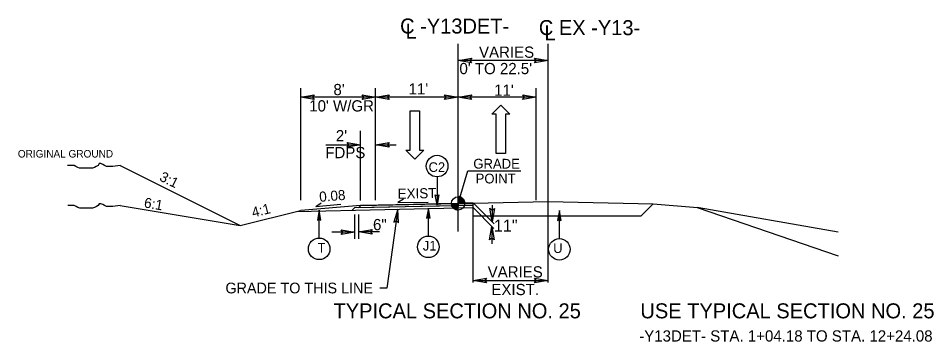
# Model space of a CAD drawing. Extents: x 18938 to 19565, y 6931 to 7973.
# Drawn here: x 19389 to 19511.1, y 7100.3 to 7143.4 of the extents above; entities that cross this region are included whole.
import ezdxf

# ---------------------------------------------------------------- set-up
doc = ezdxf.new("R2010")
doc.units = 0
for name, color, linetype in [('Old_Level_11', 7, 'Continuous'), ('Old_Level_2', 7, 'Continuous'), ('Old_Level_20', 7, 'Continuous'), ('Old_Level_3', 7, 'Continuous'), ('Prop Pavement Schedule Description CELL', 7, 'Continuous'), ('Prop Shade Light', 7, 'Continuous'), ('Prop Terminator CELL', 7, 'Continuous'), ('Sheet Data Field CELL', 7, 'Continuous'), ('Typical Detail Wedge1 CELL', 7, 'Continuous'), ('Typical Detail Wedge2 CELL', 7, 'Continuous'), ('Typical Detail Wedge3 CELL', 7, 'Continuous'), ('Typical Hinge Slope Arterial CELL', 7, 'Continuous'), ('Typical Terminator CELL', 7, 'Continuous'), ('Typical Text General CELL', 7, 'Continuous'), ('Typical Text Grade Point CELL', 7, 'Continuous'), ('Typical Text Label CELL', 7, 'Continuous')]:
    doc.layers.add(name, color=color, linetype=linetype)

msp = doc.modelspace()

# ---------------------------------------------------------------- linework, layer by layer
at = {"layer": 'Old_Level_3'}
for p, q in [((19459.68, 7137.82), (19447.68, 7137.82)), ((19426.68, 7119.16), (19426.68, 7134.14)), ((19436.68, 7119.16), (19436.68, 7134.14)), ((19458.1, 7119.16), (19458.1, 7134.14)), ((19458.1, 7132.91), (19426.68, 7132.91)), ((19434.68, 7119.13), (19434.68, 7128.45)), ((19430.05, 7126.57), (19434.68, 7126.57)), ((19436.68, 7126.57), (19439.42, 7126.57)), ((19447.68, 7118.74), (19448.98, 7123.08)), ((19448.98, 7123.08), (19456.05, 7123.08)), ((19449.68, 7118.78), (19459.68, 7119)), ((19449.68, 7117.06), (19449.68, 7118.2)), ((19449.68, 7118.2), (19452.46, 7115.41)), ((19449.72, 7118.8), (19452.51, 7116.01)), ((19452.24, 7118.53), (19452.24, 7116.28)), ((19459.68, 7119), (19473.68, 7118.7)), ((19473.68, 7118.7), (19472.04, 7117.06)), ((19473.68, 7118.7), (19479.62, 7118.22)), ((19498.38, 7114.9), (19479.59, 7118.22)), ((19479.59, 7118.22), (19498.38, 7111.77)), ((19433.9, 7114.01), (19433.9, 7117.28)), ((19434.42, 7114.01), (19434.42, 7117.28)), ((19439.66, 7117.98), (19438.17, 7107.42)), ((19472.04, 7117.06), (19449.68, 7117.06)), ((19449.68, 7108.19), (19449.68, 7117.06)), ((19459.68, 7108.19), (19459.68, 7117.06)), ((19452.19, 7115.68), (19452.19, 7113.34)), ((19433.9, 7114.92), (19430.82, 7114.92)), ((19437.19, 7114.95), (19434.42, 7114.95)), ((19449.68, 7108.47), (19459.68, 7108.47)), ((19438.17, 7107.42), (19437.22, 7107.42))]:
    msp.add_line(p, q, dxfattribs=at)
at = {"layer": 'Prop Pavement Schedule Description CELL'}
for p, q in [((19426.14, 7117.68), (19449.68, 7118.2)), ((19434.68, 7118.46), (19426.68, 7117.82)), ((19432.04, 7118.58), (19428.68, 7118.31)), ((19433.9, 7118.19), (19433.56, 7117.85)), ((19433.9, 7118.19), (19449.68, 7118.53)), ((19434.68, 7118.46), (19434.42, 7118.2)), ((19434.68, 7118.46), (19449.68, 7118.78)), ((19439.65, 7118.85), (19443.7, 7118.93))]:
    msp.add_line(p, q, dxfattribs=at)
at = {"layer": 'Prop Shade Light'}
for p, q in [((19402.61, 7123.8), (19418.62, 7115.8)), ((19402.62, 7118.47), (19418.61, 7115.8)), ((19449.68, 7118.2), (19449.68, 7118.78)), ((19418.62, 7115.8), (19426.67, 7117.81))]:
    msp.add_line(p, q, dxfattribs=at)
for points in [[(19402.61, 7123.8), (19401.63, 7123.68), (19401.38, 7123.68), (19401.01, 7123.68), (19400.76, 7123.68), (19400.52, 7123.8), (19400.27, 7123.92), (19400.03, 7124.05), (19399.78, 7124.05), (19399.66, 7123.8), (19399.41, 7123.68), (19399.16, 7123.55), (19398.92, 7123.43), (19398.67, 7123.43), (19398.42, 7123.43), (19398.18, 7123.43), (19397.93, 7123.43), (19397.68, 7123.43), (19397.44, 7123.43), (19397.19, 7123.43), (19396.95, 7123.55), (19396.7, 7123.68), (19396.45, 7123.8), (19396.08, 7123.8), (19395.84, 7123.8), (19395.59, 7123.8)], [(19402.62, 7118.47), (19401.63, 7118.34), (19401.39, 7118.34), (19401.02, 7118.34), (19400.77, 7118.34), (19400.52, 7118.47), (19400.28, 7118.59), (19400.03, 7118.71), (19399.79, 7118.71), (19399.66, 7118.47), (19399.42, 7118.34), (19399.17, 7118.22), (19398.92, 7118.1), (19398.68, 7118.1), (19398.43, 7118.1), (19398.18, 7118.1), (19397.94, 7118.1), (19397.69, 7118.1), (19397.44, 7118.1), (19397.2, 7118.1), (19396.95, 7118.22), (19396.71, 7118.34), (19396.46, 7118.47), (19396.09, 7118.47), (19395.84, 7118.47), (19395.6, 7118.47)]]:
    msp.add_lwpolyline(points, dxfattribs=at)
at = {"layer": 'Sheet Data Field CELL'}
for points in [[(19449.48, 7137.51), (19447.68, 7137.82), (19449.49, 7138.14), (19449.26, 7137.82)], [(19457.88, 7138.13), (19459.68, 7137.82), (19457.87, 7137.5), (19458.1, 7137.82)], [(19428.48, 7132.6), (19426.68, 7132.91), (19428.49, 7133.23), (19428.26, 7132.91)], [(19434.88, 7133.22), (19436.68, 7132.91), (19434.87, 7132.59), (19435.1, 7132.91)], [(19438.48, 7132.6), (19436.68, 7132.91), (19438.49, 7133.23), (19438.26, 7132.91)], [(19445.88, 7133.22), (19447.68, 7132.91), (19445.87, 7132.59), (19446.1, 7132.91)], [(19449.48, 7132.6), (19447.68, 7132.91), (19449.49, 7133.23), (19449.26, 7132.91)], [(19456.3, 7133.22), (19458.1, 7132.91), (19456.29, 7132.59), (19456.52, 7132.91)], [(19432.88, 7126.88), (19434.68, 7126.57), (19432.87, 7126.25), (19433.1, 7126.57)], [(19438.48, 7126.26), (19436.68, 7126.57), (19438.49, 7126.89), (19438.26, 7126.57)], [(19452.55, 7118.08), (19452.24, 7116.28), (19451.92, 7118.09), (19452.24, 7117.86)], [(19439.71, 7116.15), (19439.66, 7117.98), (19439.09, 7116.23), (19439.44, 7116.41)], [(19451.88, 7113.88), (19452.19, 7115.68), (19452.51, 7113.87), (19452.19, 7114.1)], [(19432.1, 7115.23), (19433.9, 7114.92), (19432.09, 7114.6), (19432.32, 7114.92)], [(19436.22, 7114.64), (19434.42, 7114.95), (19436.23, 7115.27), (19436, 7114.95)], [(19451.48, 7108.16), (19449.68, 7108.47), (19451.49, 7108.79), (19451.26, 7108.47)], [(19457.88, 7108.78), (19459.68, 7108.47), (19457.87, 7108.15), (19458.1, 7108.47)]]:
    msp.add_lwpolyline(points, close=True, dxfattribs=at)
at = {"layer": 'Typical Detail Wedge1 CELL'}
for p, q in [((19447.68, 7118.74), (19447.69, 7119.63)), ((19446.78, 7118.76), (19447.68, 7118.74)), ((19447.66, 7117.84), (19447.68, 7118.74)), ((19447.68, 7118.74), (19447.66, 7117.84)), ((19448.57, 7118.72), (19447.68, 7118.74))]:
    msp.add_line(p, q, dxfattribs=at)
for points in [[(19447.7, 7119.63), (19447.7, 7119.63), (19447.68, 7118.74)], [(19447.72, 7119.63), (19447.7, 7118.74)], [(19447.74, 7119.63), (19447.72, 7118.74)], [(19447.76, 7119.63), (19447.74, 7118.74)], [(19447.77, 7119.63), (19447.76, 7118.74)], [(19447.79, 7119.63), (19447.77, 7118.74)], [(19447.81, 7119.62), (19447.79, 7118.74)], [(19447.83, 7119.62), (19447.81, 7118.74)], [(19447.85, 7119.62), (19447.83, 7118.74)], [(19447.86, 7119.61), (19447.85, 7118.74)], [(19447.88, 7119.61), (19447.86, 7118.74)], [(19447.9, 7119.61), (19447.88, 7118.73)], [(19447.92, 7119.6), (19447.9, 7118.73)], [(19447.93, 7119.6), (19447.92, 7118.73)], [(19447.95, 7119.59), (19447.94, 7118.73)], [(19447.97, 7119.58), (19447.95, 7118.73)], [(19447.99, 7119.58), (19447.97, 7118.73)], [(19448.01, 7119.57), (19447.99, 7118.73)], [(19448.02, 7119.56), (19448.01, 7118.73)], [(19448.04, 7119.56), (19448.02, 7118.73)], [(19448.06, 7119.55), (19448.04, 7118.73)], [(19448.08, 7119.54), (19448.06, 7118.73)], [(19448.09, 7119.53), (19448.08, 7118.73)], [(19448.11, 7119.52), (19448.1, 7118.73)], [(19448.13, 7119.51), (19448.11, 7118.73)], [(19448.15, 7119.5), (19448.13, 7118.73)], [(19448.17, 7119.49), (19448.15, 7118.73)], [(19448.18, 7119.48), (19448.17, 7118.73)], [(19448.2, 7119.46), (19448.19, 7118.73)], [(19448.22, 7119.45), (19448.2, 7118.73)], [(19448.24, 7119.44), (19448.22, 7118.73)], [(19448.25, 7119.42), (19448.24, 7118.73)], [(19448.27, 7119.41), (19448.26, 7118.73)], [(19448.29, 7119.39), (19448.28, 7118.73)], [(19448.31, 7119.37), (19448.29, 7118.73)], [(19448.32, 7119.36), (19448.31, 7118.73)], [(19448.34, 7119.34), (19448.33, 7118.73)], [(19448.36, 7119.32), (19448.35, 7118.73)], [(19446.79, 7118.76), (19446.78, 7118.66)], [(19446.8, 7118.76), (19446.8, 7118.55)], [(19446.82, 7118.76), (19446.82, 7118.49)], [(19446.84, 7118.76), (19446.83, 7118.44)], [(19446.86, 7118.76), (19446.85, 7118.39)], [(19446.87, 7118.75), (19446.87, 7118.36)], [(19446.89, 7118.75), (19446.88, 7118.32)], [(19446.91, 7118.75), (19446.9, 7118.29)], [(19446.93, 7118.75), (19446.92, 7118.26)], [(19446.95, 7118.75), (19446.94, 7118.23)], [(19446.96, 7118.75), (19446.95, 7118.21)], [(19446.98, 7118.75), (19446.97, 7118.19)], [(19447, 7118.75), (19446.99, 7118.17)], [(19447.02, 7118.75), (19447.01, 7118.15)], [(19447.04, 7118.75), (19447.02, 7118.13)], [(19447.05, 7118.75), (19447.04, 7118.11)], [(19447.07, 7118.75), (19447.06, 7118.09)], [(19447.09, 7118.75), (19447.08, 7118.07)], [(19447.11, 7118.75), (19447.09, 7118.06)], [(19447.13, 7118.75), (19447.11, 7118.04)], [(19447.14, 7118.75), (19447.13, 7118.03)], [(19447.16, 7118.75), (19447.15, 7118.02)], [(19447.18, 7118.75), (19447.16, 7118)], [(19447.2, 7118.75), (19447.18, 7117.99)], [(19447.22, 7118.75), (19447.2, 7117.98)], [(19447.23, 7118.75), (19447.22, 7117.97)], [(19447.25, 7118.75), (19447.24, 7117.96)], [(19447.27, 7118.75), (19447.25, 7117.95)], [(19447.29, 7118.75), (19447.27, 7117.94)], [(19447.3, 7118.75), (19447.29, 7117.93)], [(19447.32, 7118.75), (19447.31, 7117.92)], [(19447.34, 7118.75), (19447.32, 7117.92)], [(19447.36, 7118.75), (19447.34, 7117.91)], [(19447.38, 7118.74), (19447.36, 7117.9)], [(19447.39, 7118.74), (19447.38, 7117.9)], [(19447.41, 7118.74), (19447.39, 7117.89)], [(19447.43, 7118.74), (19447.41, 7117.88)], [(19447.45, 7118.74), (19447.43, 7117.88)], [(19447.47, 7118.74), (19447.45, 7117.87)], [(19447.48, 7118.74), (19447.47, 7117.87)], [(19447.5, 7118.74), (19447.48, 7117.87)], [(19447.52, 7118.74), (19447.5, 7117.86)], [(19447.54, 7118.74), (19447.52, 7117.86)], [(19447.56, 7118.74), (19447.54, 7117.85)], [(19447.57, 7118.74), (19447.56, 7117.85)], [(19447.59, 7118.74), (19447.57, 7117.85)], [(19447.61, 7118.74), (19447.59, 7117.85)], [(19447.63, 7118.74), (19447.61, 7117.85)], [(19447.64, 7118.74), (19447.63, 7117.84)], [(19447.66, 7118.74), (19447.64, 7117.84), (19447.64, 7117.84)], [(19448.38, 7119.3), (19448.36, 7118.73)], [(19448.39, 7119.27), (19448.38, 7118.72)], [(19448.41, 7119.25), (19448.4, 7118.72)], [(19448.43, 7119.22), (19448.42, 7118.72)], [(19448.45, 7119.19), (19448.44, 7118.72)], [(19448.46, 7119.16), (19448.45, 7118.72)], [(19448.48, 7119.13), (19448.47, 7118.72)], [(19448.5, 7119.09), (19448.49, 7118.72)], [(19448.51, 7119.05), (19448.51, 7118.72)], [(19448.53, 7119), (19448.53, 7118.72)], [(19448.55, 7118.94), (19448.54, 7118.72)], [(19448.56, 7118.85), (19448.56, 7118.72)]]:
    msp.add_lwpolyline(points, dxfattribs=at)
msp.add_circle((19447.68, 7118.74), 0.895, dxfattribs=at)
for start, end in [(358.8447, 88.8447), (178.8447, 268.8447)]:
    msp.add_arc((19447.68, 7118.74), 0.895, start, end, dxfattribs=at)
at = {"layer": 'Typical Detail Wedge3 CELL'}
for p, q in [((19452.19, 7130.66), (19453.36, 7131.84)), ((19453.36, 7131.84), (19454.56, 7130.66)), ((19441.29, 7125.85), (19441.29, 7131.1)), ((19441.29, 7131.1), (19442.52, 7131.1)), ((19442.52, 7131.1), (19442.52, 7125.85)), ((19452.76, 7130.66), (19452.19, 7130.66)), ((19452.76, 7125.41), (19452.76, 7130.66)), ((19454.56, 7130.66), (19453.99, 7130.66)), ((19453.99, 7130.66), (19453.99, 7125.41)), ((19441.92, 7124.67), (19440.72, 7125.85)), ((19440.72, 7125.85), (19441.29, 7125.85)), ((19443.09, 7125.85), (19441.92, 7124.67)), ((19442.52, 7125.85), (19443.09, 7125.85)), ((19453.99, 7125.41), (19452.76, 7125.41))]:
    msp.add_line(p, q, dxfattribs=at)
at = {"layer": 'Typical Hinge Slope Arterial CELL'}
for p, q in [((19434.42, 7118.2), (19446.82, 7118.47)), ((19434.68, 7118.46), (19434.42, 7118.2)), ((19441.74, 7118.61), (19434.68, 7118.46)), ((19446.78, 7118.72), (19441.76, 7118.61)), ((19446.78, 7118.66), (19446.78, 7118.66)), ((19446.8, 7118.55), (19446.8, 7118.56)), ((19447.7, 7118.74), (19447.68, 7118.74)), ((19447.68, 7118.74), (19447.68, 7118.74)), ((19447.68, 7118.74), (19447.68, 7118.49)), ((19447.68, 7118.49), (19448.54, 7118.51)), ((19447.72, 7118.74), (19447.7, 7118.74)), ((19447.7, 7118.74), (19447.7, 7118.74)), ((19447.74, 7118.74), (19447.72, 7118.74)), ((19447.72, 7118.74), (19447.72, 7118.74)), ((19447.76, 7118.74), (19447.74, 7118.74)), ((19447.74, 7118.74), (19447.74, 7118.74)), ((19447.77, 7118.74), (19447.76, 7118.74)), ((19447.76, 7118.74), (19447.76, 7118.74)), ((19447.79, 7118.74), (19447.77, 7118.74)), ((19447.77, 7118.74), (19447.77, 7118.74)), ((19447.81, 7118.74), (19447.79, 7118.74)), ((19447.79, 7118.74), (19447.79, 7118.74)), ((19447.83, 7118.74), (19447.81, 7118.74)), ((19447.81, 7118.74), (19447.81, 7118.74)), ((19447.85, 7118.74), (19447.83, 7118.74)), ((19447.83, 7118.74), (19447.83, 7118.74)), ((19447.86, 7118.74), (19447.85, 7118.74)), ((19447.85, 7118.74), (19447.85, 7118.74)), ((19447.88, 7118.73), (19447.86, 7118.74)), ((19447.86, 7118.74), (19447.86, 7118.74)), ((19447.9, 7118.73), (19447.88, 7118.73)), ((19447.88, 7118.73), (19447.88, 7118.73)), ((19447.92, 7118.73), (19447.9, 7118.73)), ((19447.9, 7118.73), (19447.9, 7118.73)), ((19447.94, 7118.73), (19447.92, 7118.73)), ((19447.92, 7118.73), (19447.92, 7118.73)), ((19447.95, 7118.73), (19447.94, 7118.73)), ((19447.94, 7118.73), (19447.94, 7118.73)), ((19447.97, 7118.73), (19447.95, 7118.73)), ((19447.95, 7118.73), (19447.95, 7118.73)), ((19447.99, 7118.73), (19447.97, 7118.73)), ((19447.97, 7118.73), (19447.97, 7118.73)), ((19448.01, 7118.73), (19447.99, 7118.73)), ((19447.99, 7118.73), (19447.99, 7118.73)), ((19448.02, 7118.73), (19448.01, 7118.73)), ((19448.01, 7118.73), (19448.01, 7118.73)), ((19448.04, 7118.73), (19448.02, 7118.73)), ((19448.02, 7118.73), (19448.02, 7118.73)), ((19448.06, 7118.73), (19448.04, 7118.73)), ((19448.04, 7118.73), (19448.04, 7118.73)), ((19448.08, 7118.73), (19448.06, 7118.73)), ((19448.06, 7118.73), (19448.06, 7118.73)), ((19448.1, 7118.73), (19448.08, 7118.73)), ((19448.08, 7118.73), (19448.08, 7118.73)), ((19448.11, 7118.73), (19448.1, 7118.73)), ((19448.1, 7118.73), (19448.1, 7118.73)), ((19448.13, 7118.73), (19448.11, 7118.73)), ((19448.11, 7118.73), (19448.11, 7118.73)), ((19448.15, 7118.73), (19448.13, 7118.73)), ((19448.13, 7118.73), (19448.13, 7118.73)), ((19448.17, 7118.73), (19448.15, 7118.73)), ((19448.15, 7118.73), (19448.15, 7118.73)), ((19448.19, 7118.73), (19448.17, 7118.73)), ((19448.17, 7118.73), (19448.17, 7118.73)), ((19448.2, 7118.73), (19448.19, 7118.73)), ((19448.19, 7118.73), (19448.19, 7118.73)), ((19448.22, 7118.73), (19448.2, 7118.73)), ((19448.2, 7118.73), (19448.2, 7118.73)), ((19448.24, 7118.73), (19448.22, 7118.73)), ((19448.22, 7118.73), (19448.22, 7118.73)), ((19448.26, 7118.73), (19448.24, 7118.73)), ((19448.24, 7118.73), (19448.24, 7118.73)), ((19448.28, 7118.73), (19448.26, 7118.73)), ((19448.26, 7118.73), (19448.26, 7118.73)), ((19448.29, 7118.73), (19448.28, 7118.73)), ((19448.28, 7118.73), (19448.28, 7118.73)), ((19448.31, 7118.73), (19448.29, 7118.73)), ((19448.29, 7118.73), (19448.29, 7118.73)), ((19448.33, 7118.73), (19448.31, 7118.73)), ((19448.31, 7118.73), (19448.31, 7118.73)), ((19448.35, 7118.73), (19448.33, 7118.73)), ((19448.33, 7118.73), (19448.33, 7118.73)), ((19448.36, 7118.73), (19448.35, 7118.73)), ((19448.35, 7118.73), (19448.35, 7118.73)), ((19448.38, 7118.72), (19448.36, 7118.73)), ((19448.36, 7118.73), (19448.36, 7118.73)), ((19448.4, 7118.72), (19448.38, 7118.72)), ((19448.38, 7118.72), (19448.38, 7118.72)), ((19448.42, 7118.72), (19448.4, 7118.72)), ((19448.4, 7118.72), (19448.4, 7118.72)), ((19448.44, 7118.72), (19448.42, 7118.72)), ((19448.42, 7118.72), (19448.42, 7118.72)), ((19448.45, 7118.72), (19448.44, 7118.72)), ((19448.44, 7118.72), (19448.44, 7118.72)), ((19448.47, 7118.72), (19448.45, 7118.72)), ((19448.45, 7118.72), (19448.45, 7118.72)), ((19448.49, 7118.72), (19448.47, 7118.72)), ((19448.47, 7118.72), (19448.47, 7118.72)), ((19448.51, 7118.72), (19448.49, 7118.72)), ((19448.49, 7118.72), (19448.49, 7118.72)), ((19448.53, 7118.72), (19448.51, 7118.72)), ((19448.51, 7118.72), (19448.51, 7118.72)), ((19448.54, 7118.72), (19448.53, 7118.72)), ((19448.53, 7118.72), (19448.53, 7118.72)), ((19448.56, 7118.72), (19448.54, 7118.72)), ((19448.54, 7118.72), (19448.54, 7118.72)), ((19448.54, 7118.51), (19449.68, 7118.53)), ((19448.57, 7118.72), (19448.56, 7118.72)), ((19448.56, 7118.72), (19448.56, 7118.72)), ((19449.68, 7118.78), (19448.57, 7118.76)), ((19449.68, 7118.53), (19449.68, 7118.78))]:
    msp.add_line(p, q, dxfattribs=at)
for points in [[(19441.76, 7118.61), (19441.75, 7118.56), (19441.74, 7118.61)], [(19446.78, 7118.66), (19446.78, 7118.66)], [(19446.8, 7118.55), (19446.8, 7118.55)], [(19447.68, 7118.74), (19447.68, 7118.74), (19447.68, 7118.74)], [(19447.7, 7118.74), (19447.7, 7118.74)], [(19447.72, 7118.74), (19447.72, 7118.74)], [(19447.74, 7118.74), (19447.74, 7118.74)], [(19447.76, 7118.74), (19447.76, 7118.74)], [(19447.77, 7118.74), (19447.77, 7118.74)], [(19447.79, 7118.74), (19447.79, 7118.74)], [(19447.81, 7118.74), (19447.81, 7118.74)], [(19447.83, 7118.74), (19447.83, 7118.74)], [(19447.85, 7118.74), (19447.85, 7118.74)], [(19447.86, 7118.74), (19447.86, 7118.74)], [(19447.88, 7118.73), (19447.88, 7118.73)], [(19447.9, 7118.73), (19447.9, 7118.73)], [(19447.92, 7118.73), (19447.92, 7118.73)], [(19447.94, 7118.73), (19447.94, 7118.73)], [(19447.95, 7118.73), (19447.95, 7118.73)], [(19447.97, 7118.73), (19447.97, 7118.73)], [(19447.99, 7118.73), (19447.99, 7118.73)], [(19448.01, 7118.73), (19448.01, 7118.73)], [(19448.02, 7118.73), (19448.02, 7118.73)], [(19448.04, 7118.73), (19448.04, 7118.73)], [(19448.06, 7118.73), (19448.06, 7118.73)], [(19448.08, 7118.73), (19448.08, 7118.73)], [(19448.1, 7118.73), (19448.1, 7118.73)], [(19448.11, 7118.73), (19448.11, 7118.73)], [(19448.13, 7118.73), (19448.13, 7118.73)], [(19448.15, 7118.73), (19448.15, 7118.73)], [(19448.17, 7118.73), (19448.17, 7118.73)], [(19448.19, 7118.73), (19448.19, 7118.73)], [(19448.2, 7118.73), (19448.2, 7118.73)], [(19448.22, 7118.73), (19448.22, 7118.73)], [(19448.24, 7118.73), (19448.24, 7118.73)], [(19448.26, 7118.73), (19448.26, 7118.73)], [(19448.28, 7118.73), (19448.28, 7118.73)], [(19448.29, 7118.73), (19448.29, 7118.73)], [(19448.31, 7118.73), (19448.31, 7118.73)], [(19448.33, 7118.73), (19448.33, 7118.73)], [(19448.35, 7118.73), (19448.35, 7118.73)], [(19448.36, 7118.73), (19448.36, 7118.73)], [(19448.38, 7118.72), (19448.38, 7118.72)], [(19448.4, 7118.72), (19448.4, 7118.72)], [(19448.42, 7118.72), (19448.42, 7118.72)], [(19448.44, 7118.72), (19448.44, 7118.72)], [(19448.45, 7118.72), (19448.45, 7118.72)], [(19448.47, 7118.72), (19448.47, 7118.72)], [(19448.49, 7118.72), (19448.49, 7118.72)], [(19448.51, 7118.72), (19448.51, 7118.72)], [(19448.53, 7118.72), (19448.53, 7118.72)], [(19448.54, 7118.72), (19448.54, 7118.72)], [(19448.56, 7118.72), (19448.56, 7118.72)]]:
    msp.add_lwpolyline(points, dxfattribs=at)
for start, end in [(181.2692, 184.9507), (185.1207, 191.8341), (191.9637, 196.195), (196.195, 197.4108), (345.118, 1.2309), (345.118, 358.8447)]:
    msp.add_arc((19447.68, 7118.74), 0.895, start, end, dxfattribs=at)
at = {"layer": 'Typical Terminator CELL'}
for p, q in [((19444.88, 7122.29), (19444.88, 7118.56)), ((19443.71, 7114.39), (19443.71, 7118.12)), ((19429.15, 7114.12), (19429.15, 7117.85)), ((19461.19, 7114.06), (19461.19, 7117.79))]:
    msp.add_line(p, q, dxfattribs=at)
for centre in [(19444.88, 7123.73), (19429.15, 7112.68), (19443.71, 7112.95), (19461.19, 7112.62)]:
    msp.add_circle(centre, 1.44, dxfattribs=at)
at = {"layer": 'Typical Text General CELL'}
for points in [[(19445.11, 7119.9), (19444.88, 7118.56), (19444.64, 7119.91), (19444.88, 7119.74)], [(19443.94, 7116.79), (19443.71, 7118.12), (19443.47, 7116.78), (19443.71, 7116.95)], [(19429.38, 7116.51), (19429.15, 7117.85), (19428.91, 7116.5), (19429.15, 7116.68)], [(19461.42, 7116.46), (19461.19, 7117.79), (19460.95, 7116.45), (19461.19, 7116.62)]]:
    msp.add_lwpolyline(points, close=True, dxfattribs=at)
at = {"layer": 'Typical Text Grade Point CELL'}
for p, q in [((19440.4, 7119.32), (19439.65, 7118.85)), ((19429.43, 7118.79), (19428.68, 7118.31))]:
    msp.add_line(p, q, dxfattribs=at)
at = {"layer": 'Typical Text Label CELL'}
for p, q in [((19447.68, 7115), (19447.68, 7140.04)), ((19459.68, 7115), (19459.68, 7140.04))]:
    msp.add_line(p, q, dxfattribs=at)

# ---------------------------------------------------------------- texts
at = {"layer": 'Old_Level_11'}
msp.add_text('GRADE TO THIS LINE', height=1.4323, dxfattribs=at).set_placement((19416.64, 7106.74))
at = {"layer": 'Old_Level_2'}
msp.add_text('11"', height=1.608, dxfattribs=at).set_placement((19452.46, 7114.98))
at = {"layer": 'Old_Level_20'}
msp.add_text('ORIGINAL GROUND', height=1, rotation=360, dxfattribs=at).set_placement((19388.95, 7124.87))
at = {"layer": 'Old_Level_3'}
for s, height, p in [('VARIES ', 1.5, (19450.47, 7138.18)), ("0' TO 22.5'", 1.5, (19447.86, 7135.99)), ("8'", 1.5, (19431.05, 7133.19)), ("11'", 1.5, (19441.08, 7133.28)), ("11'", 1.5, (19452.49, 7133.11)), ("10' W/GR", 1.5, (19427.82, 7131.01)), ("2'", 1.5, (19431.37, 7127.03)), ('FDPS', 1.5, (19429.96, 7124.78)), ('GRADE', 1.305, (19449.71, 7123.39)), ('POINT', 1.305, (19450.02, 7121.41)), ('VARIES', 1.5, (19451.62, 7108.86)), ('EXIST.', 1.5, (19452.12, 7106.51))]:
    msp.add_text(s, height=height, dxfattribs=at).set_placement(p)
for s, height, rotation, p in [('3:1 ', 1.343, 333.4401, (19407.73, 7121.86)), ('0.08', 1.343, 4.5739, (19429.21, 7118.95)), (' 6:1 ', 1.343, 350.5415, (19405.22, 7118.3)), (' 4:1', 1.343, 14.0413, (19419.85, 7116.74)), ('6"', 1.5, 360, (19436.33, 7115.17))]:
    msp.add_text(s, height=height, rotation=rotation, dxfattribs=at).set_placement(p)
at = {"layer": 'Prop Terminator CELL'}
for s, height, p in [('C2', 1.291, (19443.74, 7122.94)), ('U', 1.29, (19460.37, 7112.13))]:
    msp.add_text(s, height=height, dxfattribs=at).set_placement(p)
for s, height, p in [('T', 1.29, (19428.93, 7112.18)), ('J1', 1.291, (19442.97, 7112.46))]:
    msp.add_text(s, height=height, rotation=360, dxfattribs=at).set_placement(p)
at = {"layer": 'Typical Detail Wedge2 CELL'}
for s, height, p in [('TYPICAL SECTION NO. 25', 2, (19431.06, 7103.41)), ('USE TYPICAL SECTION NO. 25', 2, (19472, 7103.41)), ('-Y13DET- STA. 1+04.18 TO STA. 12+24.08', 1.5, (19471.84, 7100.31))]:
    msp.add_text(s, height=height, dxfattribs=at).set_placement(p)
at = {"layer": 'Typical Text Grade Point CELL'}
msp.add_text('EXIST', height=1.343, rotation=1.1458, dxfattribs=at).set_placement((19439.62, 7119.36))
at = {"layer": 'Typical Text Label CELL'}
for s, p in [('C -Y13DET-', (19439.94, 7141.42)), ('L', (19440.68, 7140.72)), ('C EX -Y13-', (19458.45, 7141.21)), ('L', (19459.19, 7140.51))]:
    msp.add_text(s, height=2, rotation=359.9469, dxfattribs=at).set_placement(p)

doc.saveas('drawing.dxf')
